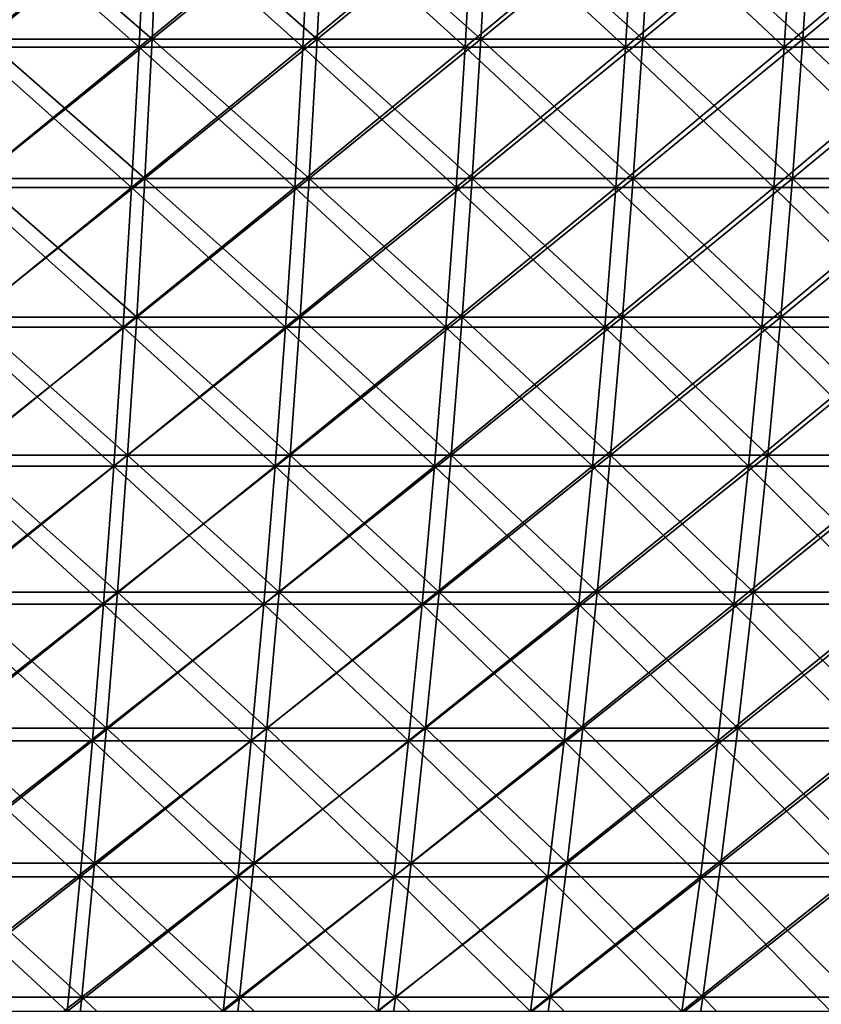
# Model space of a CAD drawing. Header units: millimetres. Extents: x -250 to 250, y 3898 to 4150.
# Tile 507 of 558: x 62 to 97, y 4064 to 4107. Entities that reach past the tile are written whole.
import ezdxf

# ---------------------------------------------------------------- set-up
doc = ezdxf.new("R2010")
doc.units = ezdxf.units.MM
doc.header["$LTSCALE"] = 5.599365
for name, color, linetype in [('2', 7, 'CONTINUOUS'), ('3', 7, 'CONTINUOUS'), ('4', 7, 'CONTINUOUS'), ('5', 7, 'CONTINUOUS')]:
    doc.layers.add(name, color=color, linetype=linetype)

msp = doc.modelspace()

# ---------------------------------------------------------------- linework, layer by layer
at = {"layer": '2', "color": 251, "linetype": 'Continuous', "true_color": 0x504f50}
for points in [[(67.376, 4106.581, -236.802), (60.052, 4106.581, -238.765), (67.651, 4112.734, -237.77), (67.376, 4106.581, -236.802)], [(67.651, 4112.734, -237.77), (60.052, 4106.581, -238.765), (60.297, 4112.734, -239.741), (67.651, 4112.734, -237.77)], [(74.636, 4106.581, -234.615), (67.376, 4106.581, -236.802), (74.941, 4112.734, -235.574), (74.636, 4106.581, -234.615)], [(74.941, 4112.734, -235.574), (67.376, 4106.581, -236.802), (67.651, 4112.734, -237.77), (74.941, 4112.734, -235.574)], [(81.826, 4106.581, -232.205), (74.636, 4106.581, -234.615), (82.16, 4112.734, -233.154), (81.826, 4106.581, -232.205)], [(82.16, 4112.734, -233.154), (74.636, 4106.581, -234.615), (74.941, 4112.734, -235.574), (82.16, 4112.734, -233.154)], [(88.938, 4106.581, -229.575), (81.826, 4106.581, -232.205), (89.301, 4112.734, -230.514), (88.938, 4106.581, -229.575)], [(89.301, 4112.734, -230.514), (81.826, 4106.581, -232.205), (82.16, 4112.734, -233.154), (89.301, 4112.734, -230.514)], [(95.966, 4106.581, -226.728), (88.938, 4106.581, -229.575), (96.358, 4112.734, -227.654), (95.966, 4106.581, -226.728)], [(96.358, 4112.734, -227.654), (88.938, 4106.581, -229.575), (89.301, 4112.734, -230.514), (96.358, 4112.734, -227.654)], [(102.902, 4106.581, -223.665), (95.966, 4106.581, -226.728), (103.323, 4112.734, -224.579), (102.902, 4106.581, -223.665)], [(103.323, 4112.734, -224.579), (95.966, 4106.581, -226.728), (96.358, 4112.734, -227.654), (103.323, 4112.734, -224.579)], [(67.059, 4100.455, -235.687), (59.769, 4100.455, -237.64), (67.376, 4106.581, -236.802), (67.059, 4100.455, -235.687)], [(67.376, 4106.581, -236.802), (59.769, 4100.455, -237.64), (60.052, 4106.581, -238.765), (67.376, 4106.581, -236.802)], [(74.285, 4100.455, -233.51), (67.059, 4100.455, -235.687), (74.636, 4106.581, -234.615), (74.285, 4100.455, -233.51)], [(74.636, 4106.581, -234.615), (67.059, 4100.455, -235.687), (67.376, 4106.581, -236.802), (74.636, 4106.581, -234.615)], [(81.441, 4100.455, -231.112), (74.285, 4100.455, -233.51), (81.826, 4106.581, -232.205), (81.441, 4100.455, -231.112)], [(81.826, 4106.581, -232.205), (74.285, 4100.455, -233.51), (74.636, 4106.581, -234.615), (81.826, 4106.581, -232.205)], [(88.519, 4100.455, -228.494), (81.441, 4100.455, -231.112), (88.938, 4106.581, -229.575), (88.519, 4100.455, -228.494)], [(88.938, 4106.581, -229.575), (81.441, 4100.455, -231.112), (81.826, 4106.581, -232.205), (88.938, 4106.581, -229.575)], [(95.514, 4100.455, -225.66), (88.519, 4100.455, -228.494), (95.966, 4106.581, -226.728), (95.514, 4100.455, -225.66)], [(95.966, 4106.581, -226.728), (88.519, 4100.455, -228.494), (88.938, 4106.581, -229.575), (95.966, 4106.581, -226.728)], [(102.418, 4100.455, -222.612), (95.514, 4100.455, -225.66), (102.902, 4106.581, -223.665), (102.418, 4100.455, -222.612)], [(102.902, 4106.581, -223.665), (95.514, 4100.455, -225.66), (95.966, 4106.581, -226.728), (102.902, 4106.581, -223.665)], [(66.7, 4094.359, -234.425), (59.449, 4094.359, -236.368), (67.059, 4100.455, -235.687), (66.7, 4094.359, -234.425)], [(67.059, 4100.455, -235.687), (59.449, 4094.359, -236.368), (59.769, 4100.455, -237.64), (67.059, 4100.455, -235.687)], [(73.887, 4094.359, -232.26), (66.7, 4094.359, -234.425), (74.285, 4100.455, -233.51), (73.887, 4094.359, -232.26)], [(74.285, 4100.455, -233.51), (66.7, 4094.359, -234.425), (67.059, 4100.455, -235.687), (74.285, 4100.455, -233.51)], [(81.005, 4094.359, -229.875), (73.887, 4094.359, -232.26), (81.441, 4100.455, -231.112), (81.005, 4094.359, -229.875)], [(81.441, 4100.455, -231.112), (73.887, 4094.359, -232.26), (74.285, 4100.455, -233.51), (81.441, 4100.455, -231.112)], [(88.045, 4094.359, -227.271), (81.005, 4094.359, -229.875), (88.519, 4100.455, -228.494), (88.045, 4094.359, -227.271)], [(88.519, 4100.455, -228.494), (81.005, 4094.359, -229.875), (81.441, 4100.455, -231.112), (88.519, 4100.455, -228.494)], [(95.002, 4094.359, -224.452), (88.045, 4094.359, -227.271), (95.514, 4100.455, -225.66), (95.002, 4094.359, -224.452)], [(95.514, 4100.455, -225.66), (88.045, 4094.359, -227.271), (88.519, 4100.455, -228.494), (95.514, 4100.455, -225.66)], [(101.869, 4094.359, -221.42), (95.002, 4094.359, -224.452), (102.418, 4100.455, -222.612), (101.869, 4094.359, -221.42)], [(102.418, 4100.455, -222.612), (95.002, 4094.359, -224.452), (95.514, 4100.455, -225.66), (102.418, 4100.455, -222.612)], [(66.299, 4088.298, -233.018), (59.092, 4088.298, -234.949), (66.7, 4094.359, -234.425), (66.299, 4088.298, -233.018)], [(66.7, 4094.359, -234.425), (59.092, 4088.298, -234.949), (59.449, 4094.359, -236.368), (66.7, 4094.359, -234.425)], [(73.444, 4088.298, -230.866), (66.299, 4088.298, -233.018), (73.887, 4094.359, -232.26), (73.444, 4088.298, -230.866)], [(73.887, 4094.359, -232.26), (66.299, 4088.298, -233.018), (66.7, 4094.359, -234.425), (73.887, 4094.359, -232.26)], [(80.518, 4088.298, -228.494), (73.444, 4088.298, -230.866), (81.005, 4094.359, -229.875), (80.518, 4088.298, -228.494)], [(81.005, 4094.359, -229.875), (73.444, 4088.298, -230.866), (73.887, 4094.359, -232.26), (81.005, 4094.359, -229.875)], [(87.517, 4088.298, -225.906), (80.518, 4088.298, -228.494), (88.045, 4094.359, -227.271), (87.517, 4088.298, -225.906)], [(88.045, 4094.359, -227.271), (80.518, 4088.298, -228.494), (81.005, 4094.359, -229.875), (88.045, 4094.359, -227.271)], [(94.432, 4088.298, -223.104), (87.517, 4088.298, -225.906), (95.002, 4094.359, -224.452), (94.432, 4088.298, -223.104)], [(95.002, 4094.359, -224.452), (87.517, 4088.298, -225.906), (88.045, 4094.359, -227.271), (95.002, 4094.359, -224.452)], [(101.258, 4088.298, -220.09), (94.432, 4088.298, -223.104), (101.869, 4094.359, -221.42), (101.258, 4088.298, -220.09)], [(101.869, 4094.359, -221.42), (94.432, 4088.298, -223.104), (95.002, 4094.359, -224.452), (101.869, 4094.359, -221.42)], [(65.858, 4082.276, -231.465), (58.698, 4082.276, -233.384), (66.299, 4088.298, -233.018), (65.858, 4082.276, -231.465)], [(66.299, 4088.298, -233.018), (58.698, 4082.276, -233.384), (59.092, 4088.298, -234.949), (66.299, 4088.298, -233.018)], [(72.954, 4082.276, -229.327), (65.858, 4082.276, -231.465), (73.444, 4088.298, -230.866), (72.954, 4082.276, -229.327)], [(73.444, 4088.298, -230.866), (65.858, 4082.276, -231.465), (66.299, 4088.298, -233.018), (73.444, 4088.298, -230.866)], [(79.982, 4082.276, -226.972), (72.954, 4082.276, -229.327), (80.518, 4088.298, -228.494), (79.982, 4082.276, -226.972)], [(80.518, 4088.298, -228.494), (72.954, 4082.276, -229.327), (73.444, 4088.298, -230.866), (80.518, 4088.298, -228.494)], [(86.934, 4082.276, -224.401), (79.982, 4082.276, -226.972), (87.517, 4088.298, -225.906), (86.934, 4082.276, -224.401)], [(87.517, 4088.298, -225.906), (79.982, 4082.276, -226.972), (80.518, 4088.298, -228.494), (87.517, 4088.298, -225.906)], [(93.803, 4082.276, -221.618), (86.934, 4082.276, -224.401), (94.432, 4088.298, -223.104), (93.803, 4082.276, -221.618)], [(94.432, 4088.298, -223.104), (86.934, 4082.276, -224.401), (87.517, 4088.298, -225.906), (94.432, 4088.298, -223.104)], [(100.583, 4082.276, -218.624), (93.803, 4082.276, -221.618), (101.258, 4088.298, -220.09), (100.583, 4082.276, -218.624)], [(101.258, 4088.298, -220.09), (93.803, 4082.276, -221.618), (94.432, 4088.298, -223.104), (101.258, 4088.298, -220.09)], [(65.375, 4076.295, -229.769), (58.268, 4076.295, -231.673), (65.858, 4082.276, -231.465), (65.375, 4076.295, -229.769)], [(65.858, 4082.276, -231.465), (58.268, 4076.295, -231.673), (58.698, 4082.276, -233.384), (65.858, 4082.276, -231.465)], [(72.42, 4076.295, -227.647), (65.375, 4076.295, -229.769), (72.954, 4082.276, -229.327), (72.42, 4076.295, -227.647)], [(72.954, 4082.276, -229.327), (65.375, 4076.295, -229.769), (65.858, 4082.276, -231.465), (72.954, 4082.276, -229.327)], [(79.396, 4076.295, -225.309), (72.42, 4076.295, -227.647), (79.982, 4082.276, -226.972), (79.396, 4076.295, -225.309)], [(79.982, 4082.276, -226.972), (72.42, 4076.295, -227.647), (72.954, 4082.276, -229.327), (79.982, 4082.276, -226.972)], [(86.296, 4076.295, -222.757), (79.396, 4076.295, -225.309), (86.934, 4082.276, -224.401), (86.296, 4076.295, -222.757)], [(86.934, 4082.276, -224.401), (79.396, 4076.295, -225.309), (79.982, 4082.276, -226.972), (86.934, 4082.276, -224.401)], [(93.115, 4076.295, -219.994), (86.296, 4076.295, -222.757), (93.803, 4082.276, -221.618), (93.115, 4076.295, -219.994)], [(93.803, 4082.276, -221.618), (86.296, 4076.295, -222.757), (86.934, 4082.276, -224.401), (93.803, 4082.276, -221.618)], [(99.846, 4076.295, -217.022), (93.115, 4076.295, -219.994), (100.583, 4082.276, -218.624), (99.846, 4076.295, -217.022)], [(100.583, 4082.276, -218.624), (93.115, 4076.295, -219.994), (93.803, 4082.276, -221.618), (100.583, 4082.276, -218.624)], [(64.852, 4070.361, -227.929), (57.802, 4070.361, -229.818), (65.375, 4076.295, -229.769), (64.852, 4070.361, -227.929)], [(65.375, 4076.295, -229.769), (57.802, 4070.361, -229.818), (58.268, 4076.295, -231.673), (65.375, 4076.295, -229.769)], [(71.84, 4070.361, -225.824), (64.852, 4070.361, -227.929), (72.42, 4076.295, -227.647), (71.84, 4070.361, -225.824)], [(72.42, 4076.295, -227.647), (64.852, 4070.361, -227.929), (65.375, 4076.295, -229.769), (72.42, 4076.295, -227.647)], [(78.76, 4070.361, -223.505), (71.84, 4070.361, -225.824), (79.396, 4076.295, -225.309), (78.76, 4070.361, -223.505)], [(79.396, 4076.295, -225.309), (71.84, 4070.361, -225.824), (72.42, 4076.295, -227.647), (79.396, 4076.295, -225.309)], [(85.606, 4070.361, -220.973), (78.76, 4070.361, -223.505), (86.296, 4076.295, -222.757), (85.606, 4070.361, -220.973)], [(86.296, 4076.295, -222.757), (78.76, 4070.361, -223.505), (79.396, 4076.295, -225.309), (86.296, 4076.295, -222.757)], [(92.37, 4070.361, -218.232), (85.606, 4070.361, -220.973), (93.115, 4076.295, -219.994), (92.37, 4070.361, -218.232)], [(93.115, 4076.295, -219.994), (85.606, 4070.361, -220.973), (86.296, 4076.295, -222.757), (93.115, 4076.295, -219.994)], [(99.047, 4070.361, -215.284), (92.37, 4070.361, -218.232), (99.846, 4076.295, -217.022), (99.047, 4070.361, -215.284)], [(99.846, 4076.295, -217.022), (92.37, 4070.361, -218.232), (93.115, 4076.295, -219.994), (99.846, 4076.295, -217.022)], [(64.288, 4064.476, -225.948), (57.299, 4064.476, -227.821), (64.852, 4070.361, -227.929), (64.288, 4064.476, -225.948)], [(64.852, 4070.361, -227.929), (57.299, 4064.476, -227.821), (57.802, 4070.361, -229.818), (64.852, 4070.361, -227.929)], [(71.215, 4064.476, -223.861), (64.288, 4064.476, -225.948), (71.84, 4070.361, -225.824), (71.215, 4064.476, -223.861)], [(71.84, 4070.361, -225.824), (64.288, 4064.476, -225.948), (64.852, 4070.361, -227.929), (71.84, 4070.361, -225.824)], [(78.075, 4064.476, -221.562), (71.215, 4064.476, -223.861), (78.76, 4070.361, -223.505), (78.075, 4064.476, -221.562)], [(78.76, 4070.361, -223.505), (71.215, 4064.476, -223.861), (71.84, 4070.361, -225.824), (78.76, 4070.361, -223.505)], [(84.861, 4064.476, -219.053), (78.075, 4064.476, -221.562), (85.606, 4070.361, -220.973), (84.861, 4064.476, -219.053)], [(85.606, 4070.361, -220.973), (78.075, 4064.476, -221.562), (78.76, 4070.361, -223.505), (85.606, 4070.361, -220.973)], [(91.567, 4064.476, -216.336), (84.861, 4064.476, -219.053), (92.37, 4070.361, -218.232), (91.567, 4064.476, -216.336)], [(92.37, 4070.361, -218.232), (84.861, 4064.476, -219.053), (85.606, 4070.361, -220.973), (92.37, 4070.361, -218.232)], [(98.186, 4064.476, -213.413), (91.567, 4064.476, -216.336), (99.047, 4070.361, -215.284), (98.186, 4064.476, -213.413)], [(99.047, 4070.361, -215.284), (91.567, 4064.476, -216.336), (92.37, 4070.361, -218.232), (99.047, 4070.361, -215.284)], [(63.684, 4058.644, -223.827), (56.761, 4058.644, -225.682), (64.288, 4064.476, -225.948), (63.684, 4058.644, -223.827)], [(64.288, 4064.476, -225.948), (56.761, 4058.644, -225.682), (57.299, 4064.476, -227.821), (64.288, 4064.476, -225.948)], [(70.547, 4058.644, -221.759), (63.684, 4058.644, -223.827), (71.215, 4064.476, -223.861), (70.547, 4058.644, -221.759)], [(71.215, 4064.476, -223.861), (63.684, 4058.644, -223.827), (64.288, 4064.476, -225.948), (71.215, 4064.476, -223.861)], [(77.342, 4058.644, -219.482), (70.547, 4058.644, -221.759), (78.075, 4064.476, -221.562), (77.342, 4058.644, -219.482)], [(78.075, 4064.476, -221.562), (70.547, 4058.644, -221.759), (71.215, 4064.476, -223.861), (78.075, 4064.476, -221.562)], [(84.065, 4058.644, -216.996), (77.342, 4058.644, -219.482), (84.861, 4064.476, -219.053), (84.065, 4058.644, -216.996)], [(84.861, 4064.476, -219.053), (77.342, 4058.644, -219.482), (78.075, 4064.476, -221.562), (84.861, 4064.476, -219.053)], [(90.707, 4058.644, -214.304), (84.065, 4058.644, -216.996), (91.567, 4064.476, -216.336), (90.707, 4058.644, -214.304)], [(91.567, 4064.476, -216.336), (84.065, 4058.644, -216.996), (84.861, 4064.476, -219.053), (91.567, 4064.476, -216.336)], [(97.264, 4058.644, -211.409), (90.707, 4058.644, -214.304), (98.186, 4064.476, -213.413), (97.264, 4058.644, -211.409)], [(98.186, 4064.476, -213.413), (90.707, 4058.644, -214.304), (91.567, 4064.476, -216.336), (98.186, 4064.476, -213.413)]]:
    msp.add_3dface(points, dxfattribs=at)
at = {"layer": '3', "color": 251, "linetype": 'Continuous', "true_color": 0x504f50}
for points in [[(60.052, 4106.581, 238.765), (67.376, 4106.581, 236.802), (60.297, 4112.734, 239.741), (60.052, 4106.581, 238.765)], [(60.297, 4112.734, 239.741), (67.376, 4106.581, 236.802), (67.651, 4112.734, 237.77), (60.297, 4112.734, 239.741)], [(67.376, 4106.581, 236.802), (74.636, 4106.581, 234.615), (67.651, 4112.734, 237.77), (67.376, 4106.581, 236.802)], [(67.651, 4112.734, 237.77), (74.636, 4106.581, 234.615), (74.941, 4112.734, 235.574), (67.651, 4112.734, 237.77)], [(74.636, 4106.581, 234.615), (81.826, 4106.581, 232.205), (74.941, 4112.734, 235.574), (74.636, 4106.581, 234.615)], [(74.941, 4112.734, 235.574), (81.826, 4106.581, 232.205), (82.16, 4112.734, 233.154), (74.941, 4112.734, 235.574)], [(81.826, 4106.581, 232.205), (88.938, 4106.581, 229.575), (82.16, 4112.734, 233.154), (81.826, 4106.581, 232.205)], [(82.16, 4112.734, 233.154), (88.938, 4106.581, 229.575), (89.301, 4112.734, 230.514), (82.16, 4112.734, 233.154)], [(88.938, 4106.581, 229.575), (95.966, 4106.581, 226.728), (89.301, 4112.734, 230.514), (88.938, 4106.581, 229.575)], [(89.301, 4112.734, 230.514), (95.966, 4106.581, 226.728), (96.358, 4112.734, 227.654), (89.301, 4112.734, 230.514)], [(95.966, 4106.581, 226.728), (102.902, 4106.581, 223.665), (96.358, 4112.734, 227.654), (95.966, 4106.581, 226.728)], [(96.358, 4112.734, 227.654), (102.902, 4106.581, 223.665), (103.323, 4112.734, 224.579), (96.358, 4112.734, 227.654)], [(59.769, 4100.455, 237.64), (67.059, 4100.455, 235.687), (60.052, 4106.581, 238.765), (59.769, 4100.455, 237.64)], [(60.052, 4106.581, 238.765), (67.059, 4100.455, 235.687), (67.376, 4106.581, 236.802), (60.052, 4106.581, 238.765)], [(67.059, 4100.455, 235.687), (74.285, 4100.455, 233.51), (67.376, 4106.581, 236.802), (67.059, 4100.455, 235.687)], [(67.376, 4106.581, 236.802), (74.285, 4100.455, 233.51), (74.636, 4106.581, 234.615), (67.376, 4106.581, 236.802)], [(74.285, 4100.455, 233.51), (81.441, 4100.455, 231.112), (74.636, 4106.581, 234.615), (74.285, 4100.455, 233.51)], [(74.636, 4106.581, 234.615), (81.441, 4100.455, 231.112), (81.826, 4106.581, 232.205), (74.636, 4106.581, 234.615)], [(81.441, 4100.455, 231.112), (88.519, 4100.455, 228.494), (81.826, 4106.581, 232.205), (81.441, 4100.455, 231.112)], [(81.826, 4106.581, 232.205), (88.519, 4100.455, 228.494), (88.938, 4106.581, 229.575), (81.826, 4106.581, 232.205)], [(88.519, 4100.455, 228.494), (95.514, 4100.455, 225.66), (88.938, 4106.581, 229.575), (88.519, 4100.455, 228.494)], [(88.938, 4106.581, 229.575), (95.514, 4100.455, 225.66), (95.966, 4106.581, 226.728), (88.938, 4106.581, 229.575)], [(95.514, 4100.455, 225.66), (102.418, 4100.455, 222.612), (95.966, 4106.581, 226.728), (95.514, 4100.455, 225.66)], [(95.966, 4106.581, 226.728), (102.418, 4100.455, 222.612), (102.902, 4106.581, 223.665), (95.966, 4106.581, 226.728)], [(59.449, 4094.359, 236.368), (66.7, 4094.359, 234.425), (59.769, 4100.455, 237.64), (59.449, 4094.359, 236.368)], [(59.769, 4100.455, 237.64), (66.7, 4094.359, 234.425), (67.059, 4100.455, 235.687), (59.769, 4100.455, 237.64)], [(66.7, 4094.359, 234.425), (73.887, 4094.359, 232.26), (67.059, 4100.455, 235.687), (66.7, 4094.359, 234.425)], [(67.059, 4100.455, 235.687), (73.887, 4094.359, 232.26), (74.285, 4100.455, 233.51), (67.059, 4100.455, 235.687)], [(73.887, 4094.359, 232.26), (81.005, 4094.359, 229.875), (74.285, 4100.455, 233.51), (73.887, 4094.359, 232.26)], [(74.285, 4100.455, 233.51), (81.005, 4094.359, 229.875), (81.441, 4100.455, 231.112), (74.285, 4100.455, 233.51)], [(81.005, 4094.359, 229.875), (88.045, 4094.359, 227.271), (81.441, 4100.455, 231.112), (81.005, 4094.359, 229.875)], [(81.441, 4100.455, 231.112), (88.045, 4094.359, 227.271), (88.519, 4100.455, 228.494), (81.441, 4100.455, 231.112)], [(88.045, 4094.359, 227.271), (95.002, 4094.359, 224.452), (88.519, 4100.455, 228.494), (88.045, 4094.359, 227.271)], [(88.519, 4100.455, 228.494), (95.002, 4094.359, 224.452), (95.514, 4100.455, 225.66), (88.519, 4100.455, 228.494)], [(95.002, 4094.359, 224.452), (101.869, 4094.359, 221.42), (95.514, 4100.455, 225.66), (95.002, 4094.359, 224.452)], [(95.514, 4100.455, 225.66), (101.869, 4094.359, 221.42), (102.418, 4100.455, 222.612), (95.514, 4100.455, 225.66)], [(59.092, 4088.298, 234.949), (66.299, 4088.298, 233.018), (59.449, 4094.359, 236.368), (59.092, 4088.298, 234.949)], [(59.449, 4094.359, 236.368), (66.299, 4088.298, 233.018), (66.7, 4094.359, 234.425), (59.449, 4094.359, 236.368)], [(66.299, 4088.298, 233.018), (73.444, 4088.298, 230.866), (66.7, 4094.359, 234.425), (66.299, 4088.298, 233.018)], [(66.7, 4094.359, 234.425), (73.444, 4088.298, 230.866), (73.887, 4094.359, 232.26), (66.7, 4094.359, 234.425)], [(73.444, 4088.298, 230.866), (80.518, 4088.298, 228.494), (73.887, 4094.359, 232.26), (73.444, 4088.298, 230.866)], [(73.887, 4094.359, 232.26), (80.518, 4088.298, 228.494), (81.005, 4094.359, 229.875), (73.887, 4094.359, 232.26)], [(80.518, 4088.298, 228.494), (87.517, 4088.298, 225.906), (81.005, 4094.359, 229.875), (80.518, 4088.298, 228.494)], [(81.005, 4094.359, 229.875), (87.517, 4088.298, 225.906), (88.045, 4094.359, 227.271), (81.005, 4094.359, 229.875)], [(87.517, 4088.298, 225.906), (94.432, 4088.298, 223.104), (88.045, 4094.359, 227.271), (87.517, 4088.298, 225.906)], [(88.045, 4094.359, 227.271), (94.432, 4088.298, 223.104), (95.002, 4094.359, 224.452), (88.045, 4094.359, 227.271)], [(94.432, 4088.298, 223.104), (101.258, 4088.298, 220.09), (95.002, 4094.359, 224.452), (94.432, 4088.298, 223.104)], [(95.002, 4094.359, 224.452), (101.258, 4088.298, 220.09), (101.869, 4094.359, 221.42), (95.002, 4094.359, 224.452)], [(58.698, 4082.276, 233.384), (65.858, 4082.276, 231.465), (59.092, 4088.298, 234.949), (58.698, 4082.276, 233.384)], [(59.092, 4088.298, 234.949), (65.858, 4082.276, 231.465), (66.299, 4088.298, 233.018), (59.092, 4088.298, 234.949)], [(65.858, 4082.276, 231.465), (72.954, 4082.276, 229.327), (66.299, 4088.298, 233.018), (65.858, 4082.276, 231.465)], [(66.299, 4088.298, 233.018), (72.954, 4082.276, 229.327), (73.444, 4088.298, 230.866), (66.299, 4088.298, 233.018)], [(72.954, 4082.276, 229.327), (79.982, 4082.276, 226.972), (73.444, 4088.298, 230.866), (72.954, 4082.276, 229.327)], [(73.444, 4088.298, 230.866), (79.982, 4082.276, 226.972), (80.518, 4088.298, 228.494), (73.444, 4088.298, 230.866)], [(79.982, 4082.276, 226.972), (86.934, 4082.276, 224.401), (80.518, 4088.298, 228.494), (79.982, 4082.276, 226.972)], [(80.518, 4088.298, 228.494), (86.934, 4082.276, 224.401), (87.517, 4088.298, 225.906), (80.518, 4088.298, 228.494)], [(86.934, 4082.276, 224.401), (93.803, 4082.276, 221.618), (87.517, 4088.298, 225.906), (86.934, 4082.276, 224.401)], [(87.517, 4088.298, 225.906), (93.803, 4082.276, 221.618), (94.432, 4088.298, 223.104), (87.517, 4088.298, 225.906)], [(93.803, 4082.276, 221.618), (100.583, 4082.276, 218.624), (94.432, 4088.298, 223.104), (93.803, 4082.276, 221.618)], [(94.432, 4088.298, 223.104), (100.583, 4082.276, 218.624), (101.258, 4088.298, 220.09), (94.432, 4088.298, 223.104)], [(58.268, 4076.295, 231.673), (65.375, 4076.295, 229.769), (58.698, 4082.276, 233.384), (58.268, 4076.295, 231.673)], [(58.698, 4082.276, 233.384), (65.375, 4076.295, 229.769), (65.858, 4082.276, 231.465), (58.698, 4082.276, 233.384)], [(65.375, 4076.295, 229.769), (72.42, 4076.295, 227.647), (65.858, 4082.276, 231.465), (65.375, 4076.295, 229.769)], [(65.858, 4082.276, 231.465), (72.42, 4076.295, 227.647), (72.954, 4082.276, 229.327), (65.858, 4082.276, 231.465)], [(72.42, 4076.295, 227.647), (79.396, 4076.295, 225.309), (72.954, 4082.276, 229.327), (72.42, 4076.295, 227.647)], [(72.954, 4082.276, 229.327), (79.396, 4076.295, 225.309), (79.982, 4082.276, 226.972), (72.954, 4082.276, 229.327)], [(79.396, 4076.295, 225.309), (86.296, 4076.295, 222.757), (79.982, 4082.276, 226.972), (79.396, 4076.295, 225.309)], [(79.982, 4082.276, 226.972), (86.296, 4076.295, 222.757), (86.934, 4082.276, 224.401), (79.982, 4082.276, 226.972)], [(86.296, 4076.295, 222.757), (93.115, 4076.295, 219.994), (86.934, 4082.276, 224.401), (86.296, 4076.295, 222.757)], [(86.934, 4082.276, 224.401), (93.115, 4076.295, 219.994), (93.803, 4082.276, 221.618), (86.934, 4082.276, 224.401)], [(93.115, 4076.295, 219.994), (99.846, 4076.295, 217.022), (93.803, 4082.276, 221.618), (93.115, 4076.295, 219.994)], [(93.803, 4082.276, 221.618), (99.846, 4076.295, 217.022), (100.583, 4082.276, 218.624), (93.803, 4082.276, 221.618)], [(57.802, 4070.361, 229.818), (64.852, 4070.361, 227.929), (58.268, 4076.295, 231.673), (57.802, 4070.361, 229.818)], [(58.268, 4076.295, 231.673), (64.852, 4070.361, 227.929), (65.375, 4076.295, 229.769), (58.268, 4076.295, 231.673)], [(64.852, 4070.361, 227.929), (71.84, 4070.361, 225.824), (65.375, 4076.295, 229.769), (64.852, 4070.361, 227.929)], [(65.375, 4076.295, 229.769), (71.84, 4070.361, 225.824), (72.42, 4076.295, 227.647), (65.375, 4076.295, 229.769)], [(71.84, 4070.361, 225.824), (78.76, 4070.361, 223.505), (72.42, 4076.295, 227.647), (71.84, 4070.361, 225.824)], [(72.42, 4076.295, 227.647), (78.76, 4070.361, 223.505), (79.396, 4076.295, 225.309), (72.42, 4076.295, 227.647)], [(78.76, 4070.361, 223.505), (85.606, 4070.361, 220.973), (79.396, 4076.295, 225.309), (78.76, 4070.361, 223.505)], [(79.396, 4076.295, 225.309), (85.606, 4070.361, 220.973), (86.296, 4076.295, 222.757), (79.396, 4076.295, 225.309)], [(85.606, 4070.361, 220.973), (92.37, 4070.361, 218.232), (86.296, 4076.295, 222.757), (85.606, 4070.361, 220.973)], [(86.296, 4076.295, 222.757), (92.37, 4070.361, 218.232), (93.115, 4076.295, 219.994), (86.296, 4076.295, 222.757)], [(92.37, 4070.361, 218.232), (99.047, 4070.361, 215.284), (93.115, 4076.295, 219.994), (92.37, 4070.361, 218.232)], [(93.115, 4076.295, 219.994), (99.047, 4070.361, 215.284), (99.846, 4076.295, 217.022), (93.115, 4076.295, 219.994)], [(57.299, 4064.476, 227.821), (64.288, 4064.476, 225.948), (57.802, 4070.361, 229.818), (57.299, 4064.476, 227.821)], [(57.802, 4070.361, 229.818), (64.288, 4064.476, 225.948), (64.852, 4070.361, 227.929), (57.802, 4070.361, 229.818)], [(64.288, 4064.476, 225.948), (71.215, 4064.476, 223.861), (64.852, 4070.361, 227.929), (64.288, 4064.476, 225.948)], [(64.852, 4070.361, 227.929), (71.215, 4064.476, 223.861), (71.84, 4070.361, 225.824), (64.852, 4070.361, 227.929)], [(71.215, 4064.476, 223.861), (78.075, 4064.476, 221.562), (71.84, 4070.361, 225.824), (71.215, 4064.476, 223.861)], [(71.84, 4070.361, 225.824), (78.075, 4064.476, 221.562), (78.76, 4070.361, 223.505), (71.84, 4070.361, 225.824)], [(78.075, 4064.476, 221.562), (84.861, 4064.476, 219.053), (78.76, 4070.361, 223.505), (78.075, 4064.476, 221.562)], [(78.76, 4070.361, 223.505), (84.861, 4064.476, 219.053), (85.606, 4070.361, 220.973), (78.76, 4070.361, 223.505)], [(84.861, 4064.476, 219.053), (91.567, 4064.476, 216.336), (85.606, 4070.361, 220.973), (84.861, 4064.476, 219.053)], [(85.606, 4070.361, 220.973), (91.567, 4064.476, 216.336), (92.37, 4070.361, 218.232), (85.606, 4070.361, 220.973)], [(91.567, 4064.476, 216.336), (98.186, 4064.476, 213.413), (92.37, 4070.361, 218.232), (91.567, 4064.476, 216.336)], [(92.37, 4070.361, 218.232), (98.186, 4064.476, 213.413), (99.047, 4070.361, 215.284), (92.37, 4070.361, 218.232)], [(56.761, 4058.644, 225.682), (63.684, 4058.644, 223.827), (57.299, 4064.476, 227.821), (56.761, 4058.644, 225.682)], [(57.299, 4064.476, 227.821), (63.684, 4058.644, 223.827), (64.288, 4064.476, 225.948), (57.299, 4064.476, 227.821)], [(63.684, 4058.644, 223.827), (70.547, 4058.644, 221.759), (64.288, 4064.476, 225.948), (63.684, 4058.644, 223.827)], [(64.288, 4064.476, 225.948), (70.547, 4058.644, 221.759), (71.215, 4064.476, 223.861), (64.288, 4064.476, 225.948)], [(70.547, 4058.644, 221.759), (77.342, 4058.644, 219.482), (71.215, 4064.476, 223.861), (70.547, 4058.644, 221.759)], [(71.215, 4064.476, 223.861), (77.342, 4058.644, 219.482), (78.075, 4064.476, 221.562), (71.215, 4064.476, 223.861)], [(77.342, 4058.644, 219.482), (84.065, 4058.644, 216.996), (78.075, 4064.476, 221.562), (77.342, 4058.644, 219.482)], [(78.075, 4064.476, 221.562), (84.065, 4058.644, 216.996), (84.861, 4064.476, 219.053), (78.075, 4064.476, 221.562)], [(84.065, 4058.644, 216.996), (90.707, 4058.644, 214.304), (84.861, 4064.476, 219.053), (84.065, 4058.644, 216.996)], [(84.861, 4064.476, 219.053), (90.707, 4058.644, 214.304), (91.567, 4064.476, 216.336), (84.861, 4064.476, 219.053)], [(90.707, 4058.644, 214.304), (97.264, 4058.644, 211.409), (91.567, 4064.476, 216.336), (90.707, 4058.644, 214.304)], [(91.567, 4064.476, 216.336), (97.264, 4058.644, 211.409), (98.186, 4064.476, 213.413), (91.567, 4064.476, 216.336)]]:
    msp.add_3dface(points, dxfattribs=at)
at = {"layer": '4', "color": 155, "linetype": 'Continuous', "true_color": 0x4a708c}
for points in [[(66.803, 4106.235, 234.789), (59.541, 4106.235, 236.735), (67.085, 4112.436, 235.781), (66.803, 4106.235, 234.789)], [(67.085, 4112.436, 235.781), (59.541, 4106.235, 236.735), (59.793, 4112.436, 237.735), (67.085, 4112.436, 235.781)], [(74.002, 4106.235, 232.621), (66.803, 4106.235, 234.789), (74.314, 4112.436, 233.603), (74.002, 4106.235, 232.621)], [(74.314, 4112.436, 233.603), (66.803, 4106.235, 234.789), (67.085, 4112.436, 235.781), (74.314, 4112.436, 233.603)], [(81.13, 4106.235, 230.231), (74.002, 4106.235, 232.621), (81.473, 4112.436, 231.204), (81.13, 4106.235, 230.231)], [(81.473, 4112.436, 231.204), (74.002, 4106.235, 232.621), (74.314, 4112.436, 233.603), (81.473, 4112.436, 231.204)], [(88.182, 4106.235, 227.624), (81.13, 4106.235, 230.231), (88.554, 4112.436, 228.585), (88.182, 4106.235, 227.624)], [(88.554, 4112.436, 228.585), (81.13, 4106.235, 230.231), (81.473, 4112.436, 231.204), (88.554, 4112.436, 228.585)], [(95.15, 4106.235, 224.8), (88.182, 4106.235, 227.624), (95.552, 4112.436, 225.75), (95.15, 4106.235, 224.8)], [(95.552, 4112.436, 225.75), (88.182, 4106.235, 227.624), (88.554, 4112.436, 228.585), (95.552, 4112.436, 225.75)], [(102.027, 4106.235, 221.764), (95.15, 4106.235, 224.8), (102.458, 4112.436, 222.7), (102.027, 4106.235, 221.764)], [(102.458, 4112.436, 222.7), (95.15, 4106.235, 224.8), (95.552, 4112.436, 225.75), (102.458, 4112.436, 222.7)], [(66.478, 4100.063, 233.647), (59.252, 4100.063, 235.583), (66.803, 4106.235, 234.789), (66.478, 4100.063, 233.647)], [(66.803, 4106.235, 234.789), (59.252, 4100.063, 235.583), (59.541, 4106.235, 236.735), (66.803, 4106.235, 234.789)], [(73.642, 4100.063, 231.489), (66.478, 4100.063, 233.647), (74.002, 4106.235, 232.621), (73.642, 4100.063, 231.489)], [(74.002, 4106.235, 232.621), (66.478, 4100.063, 233.647), (66.803, 4106.235, 234.789), (74.002, 4106.235, 232.621)], [(80.736, 4100.063, 229.111), (73.642, 4100.063, 231.489), (81.13, 4106.235, 230.231), (80.736, 4100.063, 229.111)], [(81.13, 4106.235, 230.231), (73.642, 4100.063, 231.489), (74.002, 4106.235, 232.621), (81.13, 4106.235, 230.231)], [(87.753, 4100.063, 226.516), (80.736, 4100.063, 229.111), (88.182, 4106.235, 227.624), (87.753, 4100.063, 226.516)], [(88.182, 4106.235, 227.624), (80.736, 4100.063, 229.111), (81.13, 4106.235, 230.231), (88.182, 4106.235, 227.624)], [(94.687, 4100.063, 223.707), (87.753, 4100.063, 226.516), (95.15, 4106.235, 224.8), (94.687, 4100.063, 223.707)], [(95.15, 4106.235, 224.8), (87.753, 4100.063, 226.516), (88.182, 4106.235, 227.624), (95.15, 4106.235, 224.8)], [(101.531, 4100.063, 220.685), (94.687, 4100.063, 223.707), (102.027, 4106.235, 221.764), (101.531, 4100.063, 220.685)], [(102.027, 4106.235, 221.764), (94.687, 4100.063, 223.707), (95.15, 4106.235, 224.8), (102.027, 4106.235, 221.764)], [(66.111, 4093.922, 232.355), (58.924, 4093.922, 234.28), (66.478, 4100.063, 233.647), (66.111, 4093.922, 232.355)], [(66.478, 4100.063, 233.647), (58.924, 4093.922, 234.28), (59.252, 4100.063, 235.583), (66.478, 4100.063, 233.647)], [(73.235, 4093.922, 230.209), (66.111, 4093.922, 232.355), (73.642, 4100.063, 231.489), (73.235, 4093.922, 230.209)], [(73.642, 4100.063, 231.489), (66.111, 4093.922, 232.355), (66.478, 4100.063, 233.647), (73.642, 4100.063, 231.489)], [(80.289, 4093.922, 227.844), (73.235, 4093.922, 230.209), (80.736, 4100.063, 229.111), (80.289, 4093.922, 227.844)], [(80.736, 4100.063, 229.111), (73.235, 4093.922, 230.209), (73.642, 4100.063, 231.489), (80.736, 4100.063, 229.111)], [(87.268, 4093.922, 225.264), (80.289, 4093.922, 227.844), (87.753, 4100.063, 226.516), (87.268, 4093.922, 225.264)], [(87.753, 4100.063, 226.516), (80.289, 4093.922, 227.844), (80.736, 4100.063, 229.111), (87.753, 4100.063, 226.516)], [(94.163, 4093.922, 222.469), (87.268, 4093.922, 225.264), (94.687, 4100.063, 223.707), (94.163, 4093.922, 222.469)], [(94.687, 4100.063, 223.707), (87.268, 4093.922, 225.264), (87.753, 4100.063, 226.516), (94.687, 4100.063, 223.707)], [(100.969, 4093.922, 219.464), (94.163, 4093.922, 222.469), (101.531, 4100.063, 220.685), (100.969, 4093.922, 219.464)], [(101.531, 4100.063, 220.685), (94.163, 4093.922, 222.469), (94.687, 4100.063, 223.707), (101.531, 4100.063, 220.685)], [(65.7, 4087.818, 230.913), (58.558, 4087.818, 232.827), (66.111, 4093.922, 232.355), (65.7, 4087.818, 230.913)], [(66.111, 4093.922, 232.355), (58.558, 4087.818, 232.827), (58.924, 4093.922, 234.28), (66.111, 4093.922, 232.355)], [(72.78, 4087.818, 228.78), (65.7, 4087.818, 230.913), (73.235, 4093.922, 230.209), (72.78, 4087.818, 228.78)], [(73.235, 4093.922, 230.209), (65.7, 4087.818, 230.913), (66.111, 4093.922, 232.355), (73.235, 4093.922, 230.209)], [(79.791, 4087.818, 226.431), (72.78, 4087.818, 228.78), (80.289, 4093.922, 227.844), (79.791, 4087.818, 226.431)], [(80.289, 4093.922, 227.844), (72.78, 4087.818, 228.78), (73.235, 4093.922, 230.209), (80.289, 4093.922, 227.844)], [(86.726, 4087.818, 223.866), (79.791, 4087.818, 226.431), (87.268, 4093.922, 225.264), (86.726, 4087.818, 223.866)], [(87.268, 4093.922, 225.264), (79.791, 4087.818, 226.431), (80.289, 4093.922, 227.844), (87.268, 4093.922, 225.264)], [(93.579, 4087.818, 221.089), (86.726, 4087.818, 223.866), (94.163, 4093.922, 222.469), (93.579, 4087.818, 221.089)], [(94.163, 4093.922, 222.469), (86.726, 4087.818, 223.866), (87.268, 4093.922, 225.264), (94.163, 4093.922, 222.469)], [(100.343, 4087.818, 218.102), (93.579, 4087.818, 221.089), (100.969, 4093.922, 219.464), (100.343, 4087.818, 218.102)], [(100.969, 4093.922, 219.464), (93.579, 4087.818, 221.089), (94.163, 4093.922, 222.469), (100.969, 4093.922, 219.464)], [(65.248, 4081.754, 229.323), (58.155, 4081.754, 231.224), (65.7, 4087.818, 230.913), (65.248, 4081.754, 229.323)], [(65.7, 4087.818, 230.913), (58.155, 4081.754, 231.224), (58.558, 4087.818, 232.827), (65.7, 4087.818, 230.913)], [(72.279, 4081.754, 227.205), (65.248, 4081.754, 229.323), (72.78, 4087.818, 228.78), (72.279, 4081.754, 227.205)], [(72.78, 4087.818, 228.78), (65.248, 4081.754, 229.323), (65.7, 4087.818, 230.913), (72.78, 4087.818, 228.78)], [(79.242, 4081.754, 224.871), (72.279, 4081.754, 227.205), (79.791, 4087.818, 226.431), (79.242, 4081.754, 224.871)], [(79.791, 4087.818, 226.431), (72.279, 4081.754, 227.205), (72.78, 4087.818, 228.78), (79.791, 4087.818, 226.431)], [(86.129, 4081.754, 222.325), (79.242, 4081.754, 224.871), (86.726, 4087.818, 223.866), (86.129, 4081.754, 222.325)], [(86.726, 4087.818, 223.866), (79.242, 4081.754, 224.871), (79.791, 4087.818, 226.431), (86.726, 4087.818, 223.866)], [(92.935, 4081.754, 219.567), (86.129, 4081.754, 222.325), (93.579, 4087.818, 221.089), (92.935, 4081.754, 219.567)], [(93.579, 4087.818, 221.089), (86.129, 4081.754, 222.325), (86.726, 4087.818, 223.866), (93.579, 4087.818, 221.089)], [(99.652, 4081.754, 216.601), (92.935, 4081.754, 219.567), (100.343, 4087.818, 218.102), (99.652, 4081.754, 216.601)], [(100.343, 4087.818, 218.102), (92.935, 4081.754, 219.567), (93.579, 4087.818, 221.089), (100.343, 4087.818, 218.102)], [(64.754, 4075.733, 227.586), (57.715, 4075.733, 229.472), (65.248, 4081.754, 229.323), (64.754, 4075.733, 227.586)], [(65.248, 4081.754, 229.323), (57.715, 4075.733, 229.472), (58.155, 4081.754, 231.224), (65.248, 4081.754, 229.323)], [(71.732, 4075.733, 225.484), (64.754, 4075.733, 227.586), (72.279, 4081.754, 227.205), (71.732, 4075.733, 225.484)], [(72.279, 4081.754, 227.205), (64.754, 4075.733, 227.586), (65.248, 4081.754, 229.323), (72.279, 4081.754, 227.205)], [(78.641, 4075.733, 223.168), (71.732, 4075.733, 225.484), (79.242, 4081.754, 224.871), (78.641, 4075.733, 223.168)], [(79.242, 4081.754, 224.871), (71.732, 4075.733, 225.484), (72.279, 4081.754, 227.205), (79.242, 4081.754, 224.871)], [(85.477, 4075.733, 220.64), (78.641, 4075.733, 223.168), (86.129, 4081.754, 222.325), (85.477, 4075.733, 220.64)], [(86.129, 4081.754, 222.325), (78.641, 4075.733, 223.168), (79.242, 4081.754, 224.871), (86.129, 4081.754, 222.325)], [(92.231, 4075.733, 217.903), (85.477, 4075.733, 220.64), (92.935, 4081.754, 219.567), (92.231, 4075.733, 217.903)], [(92.935, 4081.754, 219.567), (85.477, 4075.733, 220.64), (86.129, 4081.754, 222.325), (92.935, 4081.754, 219.567)], [(98.897, 4075.733, 214.96), (92.231, 4075.733, 217.903), (99.652, 4081.754, 216.601), (98.897, 4075.733, 214.96)], [(99.652, 4081.754, 216.601), (92.231, 4075.733, 217.903), (92.935, 4081.754, 219.567), (99.652, 4081.754, 216.601)], [(64.218, 4069.76, 225.702), (57.237, 4069.76, 227.573), (64.754, 4075.733, 227.586), (64.218, 4069.76, 225.702)], [(64.754, 4075.733, 227.586), (57.237, 4069.76, 227.573), (57.715, 4075.733, 229.472), (64.754, 4075.733, 227.586)], [(71.138, 4069.76, 223.618), (64.218, 4069.76, 225.702), (71.732, 4075.733, 225.484), (71.138, 4069.76, 223.618)], [(71.732, 4075.733, 225.484), (64.218, 4069.76, 225.702), (64.754, 4075.733, 227.586), (71.732, 4075.733, 225.484)], [(77.991, 4069.76, 221.321), (71.138, 4069.76, 223.618), (78.641, 4075.733, 223.168), (77.991, 4069.76, 221.321)], [(78.641, 4075.733, 223.168), (71.138, 4069.76, 223.618), (71.732, 4075.733, 225.484), (78.641, 4075.733, 223.168)], [(84.769, 4069.76, 218.814), (77.991, 4069.76, 221.321), (85.477, 4075.733, 220.64), (84.769, 4069.76, 218.814)], [(85.477, 4075.733, 220.64), (77.991, 4069.76, 221.321), (78.641, 4075.733, 223.168), (85.477, 4075.733, 220.64)], [(91.467, 4069.76, 216.1), (84.769, 4069.76, 218.814), (92.231, 4075.733, 217.903), (91.467, 4069.76, 216.1)], [(92.231, 4075.733, 217.903), (84.769, 4069.76, 218.814), (85.477, 4075.733, 220.64), (92.231, 4075.733, 217.903)], [(98.079, 4069.76, 213.181), (91.467, 4069.76, 216.1), (98.897, 4075.733, 214.96), (98.079, 4069.76, 213.181)], [(98.897, 4075.733, 214.96), (91.467, 4069.76, 216.1), (92.231, 4075.733, 217.903), (98.897, 4075.733, 214.96)], [(63.641, 4063.839, 223.674), (56.723, 4063.839, 225.528), (64.218, 4069.76, 225.702), (63.641, 4063.839, 223.674)], [(64.218, 4069.76, 225.702), (56.723, 4063.839, 225.528), (57.237, 4069.76, 227.573), (64.218, 4069.76, 225.702)], [(70.499, 4063.839, 221.608), (63.641, 4063.839, 223.674), (71.138, 4069.76, 223.618), (70.499, 4063.839, 221.608)], [(71.138, 4069.76, 223.618), (63.641, 4063.839, 223.674), (64.218, 4069.76, 225.702), (71.138, 4069.76, 223.618)], [(77.29, 4063.839, 219.332), (70.499, 4063.839, 221.608), (77.991, 4069.76, 221.321), (77.29, 4063.839, 219.332)], [(77.991, 4069.76, 221.321), (70.499, 4063.839, 221.608), (71.138, 4069.76, 223.618), (77.991, 4069.76, 221.321)], [(84.007, 4063.839, 216.848), (77.29, 4063.839, 219.332), (84.769, 4069.76, 218.814), (84.007, 4063.839, 216.848)], [(84.769, 4069.76, 218.814), (77.29, 4063.839, 219.332), (77.991, 4069.76, 221.321), (84.769, 4069.76, 218.814)], [(90.645, 4063.839, 214.158), (84.007, 4063.839, 216.848), (91.467, 4069.76, 216.1), (90.645, 4063.839, 214.158)], [(91.467, 4069.76, 216.1), (84.007, 4063.839, 216.848), (84.769, 4069.76, 218.814), (91.467, 4069.76, 216.1)], [(97.197, 4063.839, 211.265), (90.645, 4063.839, 214.158), (98.079, 4069.76, 213.181), (97.197, 4063.839, 211.265)], [(98.079, 4069.76, 213.181), (90.645, 4063.839, 214.158), (91.467, 4069.76, 216.1), (98.079, 4069.76, 213.181)]]:
    msp.add_3dface(points, dxfattribs=at)
at = {"layer": '5', "color": 155, "linetype": 'Continuous', "true_color": 0x4a708c}
for points in [[(59.541, 4106.235, -236.735), (66.803, 4106.235, -234.789), (59.793, 4112.436, -237.735), (59.541, 4106.235, -236.735)], [(59.793, 4112.436, -237.735), (66.803, 4106.235, -234.789), (67.085, 4112.436, -235.781), (59.793, 4112.436, -237.735)], [(66.803, 4106.235, -234.789), (74.002, 4106.235, -232.621), (67.085, 4112.436, -235.781), (66.803, 4106.235, -234.789)], [(67.085, 4112.436, -235.781), (74.002, 4106.235, -232.621), (74.314, 4112.436, -233.603), (67.085, 4112.436, -235.781)], [(74.002, 4106.235, -232.621), (81.13, 4106.235, -230.231), (74.314, 4112.436, -233.603), (74.002, 4106.235, -232.621)], [(74.314, 4112.436, -233.603), (81.13, 4106.235, -230.231), (81.473, 4112.436, -231.204), (74.314, 4112.436, -233.603)], [(81.13, 4106.235, -230.231), (88.182, 4106.235, -227.624), (81.473, 4112.436, -231.204), (81.13, 4106.235, -230.231)], [(81.473, 4112.436, -231.204), (88.182, 4106.235, -227.624), (88.554, 4112.436, -228.585), (81.473, 4112.436, -231.204)], [(88.182, 4106.235, -227.624), (95.15, 4106.235, -224.8), (88.554, 4112.436, -228.585), (88.182, 4106.235, -227.624)], [(88.554, 4112.436, -228.585), (95.15, 4106.235, -224.8), (95.552, 4112.436, -225.75), (88.554, 4112.436, -228.585)], [(95.15, 4106.235, -224.8), (102.027, 4106.235, -221.764), (95.552, 4112.436, -225.75), (95.15, 4106.235, -224.8)], [(95.552, 4112.436, -225.75), (102.027, 4106.235, -221.764), (102.458, 4112.436, -222.7), (95.552, 4112.436, -225.75)], [(59.252, 4100.063, -235.583), (66.478, 4100.063, -233.647), (59.541, 4106.235, -236.735), (59.252, 4100.063, -235.583)], [(59.541, 4106.235, -236.735), (66.478, 4100.063, -233.647), (66.803, 4106.235, -234.789), (59.541, 4106.235, -236.735)], [(66.478, 4100.063, -233.647), (73.642, 4100.063, -231.489), (66.803, 4106.235, -234.789), (66.478, 4100.063, -233.647)], [(66.803, 4106.235, -234.789), (73.642, 4100.063, -231.489), (74.002, 4106.235, -232.621), (66.803, 4106.235, -234.789)], [(73.642, 4100.063, -231.489), (80.736, 4100.063, -229.111), (74.002, 4106.235, -232.621), (73.642, 4100.063, -231.489)], [(74.002, 4106.235, -232.621), (80.736, 4100.063, -229.111), (81.13, 4106.235, -230.231), (74.002, 4106.235, -232.621)], [(80.736, 4100.063, -229.111), (87.753, 4100.063, -226.516), (81.13, 4106.235, -230.231), (80.736, 4100.063, -229.111)], [(81.13, 4106.235, -230.231), (87.753, 4100.063, -226.516), (88.182, 4106.235, -227.624), (81.13, 4106.235, -230.231)], [(87.753, 4100.063, -226.516), (94.687, 4100.063, -223.707), (88.182, 4106.235, -227.624), (87.753, 4100.063, -226.516)], [(88.182, 4106.235, -227.624), (94.687, 4100.063, -223.707), (95.15, 4106.235, -224.8), (88.182, 4106.235, -227.624)], [(94.687, 4100.063, -223.707), (101.531, 4100.063, -220.685), (95.15, 4106.235, -224.8), (94.687, 4100.063, -223.707)], [(95.15, 4106.235, -224.8), (101.531, 4100.063, -220.685), (102.027, 4106.235, -221.764), (95.15, 4106.235, -224.8)], [(58.924, 4093.922, -234.28), (66.111, 4093.922, -232.355), (59.252, 4100.063, -235.583), (58.924, 4093.922, -234.28)], [(59.252, 4100.063, -235.583), (66.111, 4093.922, -232.355), (66.478, 4100.063, -233.647), (59.252, 4100.063, -235.583)], [(66.111, 4093.922, -232.355), (73.235, 4093.922, -230.209), (66.478, 4100.063, -233.647), (66.111, 4093.922, -232.355)], [(66.478, 4100.063, -233.647), (73.235, 4093.922, -230.209), (73.642, 4100.063, -231.489), (66.478, 4100.063, -233.647)], [(73.235, 4093.922, -230.209), (80.289, 4093.922, -227.844), (73.642, 4100.063, -231.489), (73.235, 4093.922, -230.209)], [(73.642, 4100.063, -231.489), (80.289, 4093.922, -227.844), (80.736, 4100.063, -229.111), (73.642, 4100.063, -231.489)], [(80.289, 4093.922, -227.844), (87.268, 4093.922, -225.264), (80.736, 4100.063, -229.111), (80.289, 4093.922, -227.844)], [(80.736, 4100.063, -229.111), (87.268, 4093.922, -225.264), (87.753, 4100.063, -226.516), (80.736, 4100.063, -229.111)], [(87.268, 4093.922, -225.264), (94.163, 4093.922, -222.469), (87.753, 4100.063, -226.516), (87.268, 4093.922, -225.264)], [(87.753, 4100.063, -226.516), (94.163, 4093.922, -222.469), (94.687, 4100.063, -223.707), (87.753, 4100.063, -226.516)], [(94.163, 4093.922, -222.469), (100.969, 4093.922, -219.464), (94.687, 4100.063, -223.707), (94.163, 4093.922, -222.469)], [(94.687, 4100.063, -223.707), (100.969, 4093.922, -219.464), (101.531, 4100.063, -220.685), (94.687, 4100.063, -223.707)], [(58.558, 4087.818, -232.827), (65.7, 4087.818, -230.913), (58.924, 4093.922, -234.28), (58.558, 4087.818, -232.827)], [(58.924, 4093.922, -234.28), (65.7, 4087.818, -230.913), (66.111, 4093.922, -232.355), (58.924, 4093.922, -234.28)], [(65.7, 4087.818, -230.913), (72.78, 4087.818, -228.78), (66.111, 4093.922, -232.355), (65.7, 4087.818, -230.913)], [(66.111, 4093.922, -232.355), (72.78, 4087.818, -228.78), (73.235, 4093.922, -230.209), (66.111, 4093.922, -232.355)], [(72.78, 4087.818, -228.78), (79.791, 4087.818, -226.431), (73.235, 4093.922, -230.209), (72.78, 4087.818, -228.78)], [(73.235, 4093.922, -230.209), (79.791, 4087.818, -226.431), (80.289, 4093.922, -227.844), (73.235, 4093.922, -230.209)], [(79.791, 4087.818, -226.431), (86.726, 4087.818, -223.866), (80.289, 4093.922, -227.844), (79.791, 4087.818, -226.431)], [(80.289, 4093.922, -227.844), (86.726, 4087.818, -223.866), (87.268, 4093.922, -225.264), (80.289, 4093.922, -227.844)], [(86.726, 4087.818, -223.866), (93.579, 4087.818, -221.089), (87.268, 4093.922, -225.264), (86.726, 4087.818, -223.866)], [(87.268, 4093.922, -225.264), (93.579, 4087.818, -221.089), (94.163, 4093.922, -222.469), (87.268, 4093.922, -225.264)], [(93.579, 4087.818, -221.089), (100.343, 4087.818, -218.102), (94.163, 4093.922, -222.469), (93.579, 4087.818, -221.089)], [(94.163, 4093.922, -222.469), (100.343, 4087.818, -218.102), (100.969, 4093.922, -219.464), (94.163, 4093.922, -222.469)], [(58.155, 4081.754, -231.224), (65.248, 4081.754, -229.323), (58.558, 4087.818, -232.827), (58.155, 4081.754, -231.224)], [(58.558, 4087.818, -232.827), (65.248, 4081.754, -229.323), (65.7, 4087.818, -230.913), (58.558, 4087.818, -232.827)], [(65.248, 4081.754, -229.323), (72.279, 4081.754, -227.205), (65.7, 4087.818, -230.913), (65.248, 4081.754, -229.323)], [(65.7, 4087.818, -230.913), (72.279, 4081.754, -227.205), (72.78, 4087.818, -228.78), (65.7, 4087.818, -230.913)], [(72.279, 4081.754, -227.205), (79.242, 4081.754, -224.871), (72.78, 4087.818, -228.78), (72.279, 4081.754, -227.205)], [(72.78, 4087.818, -228.78), (79.242, 4081.754, -224.871), (79.791, 4087.818, -226.431), (72.78, 4087.818, -228.78)], [(79.242, 4081.754, -224.871), (86.129, 4081.754, -222.325), (79.791, 4087.818, -226.431), (79.242, 4081.754, -224.871)], [(79.791, 4087.818, -226.431), (86.129, 4081.754, -222.325), (86.726, 4087.818, -223.866), (79.791, 4087.818, -226.431)], [(86.129, 4081.754, -222.325), (92.935, 4081.754, -219.567), (86.726, 4087.818, -223.866), (86.129, 4081.754, -222.325)], [(86.726, 4087.818, -223.866), (92.935, 4081.754, -219.567), (93.579, 4087.818, -221.089), (86.726, 4087.818, -223.866)], [(92.935, 4081.754, -219.567), (99.652, 4081.754, -216.601), (93.579, 4087.818, -221.089), (92.935, 4081.754, -219.567)], [(93.579, 4087.818, -221.089), (99.652, 4081.754, -216.601), (100.343, 4087.818, -218.102), (93.579, 4087.818, -221.089)], [(57.715, 4075.733, -229.472), (64.754, 4075.733, -227.586), (58.155, 4081.754, -231.224), (57.715, 4075.733, -229.472)], [(58.155, 4081.754, -231.224), (64.754, 4075.733, -227.586), (65.248, 4081.754, -229.323), (58.155, 4081.754, -231.224)], [(64.754, 4075.733, -227.586), (71.732, 4075.733, -225.484), (65.248, 4081.754, -229.323), (64.754, 4075.733, -227.586)], [(65.248, 4081.754, -229.323), (71.732, 4075.733, -225.484), (72.279, 4081.754, -227.205), (65.248, 4081.754, -229.323)], [(71.732, 4075.733, -225.484), (78.641, 4075.733, -223.168), (72.279, 4081.754, -227.205), (71.732, 4075.733, -225.484)], [(72.279, 4081.754, -227.205), (78.641, 4075.733, -223.168), (79.242, 4081.754, -224.871), (72.279, 4081.754, -227.205)], [(78.641, 4075.733, -223.168), (85.477, 4075.733, -220.64), (79.242, 4081.754, -224.871), (78.641, 4075.733, -223.168)], [(79.242, 4081.754, -224.871), (85.477, 4075.733, -220.64), (86.129, 4081.754, -222.325), (79.242, 4081.754, -224.871)], [(85.477, 4075.733, -220.64), (92.231, 4075.733, -217.903), (86.129, 4081.754, -222.325), (85.477, 4075.733, -220.64)], [(86.129, 4081.754, -222.325), (92.231, 4075.733, -217.903), (92.935, 4081.754, -219.567), (86.129, 4081.754, -222.325)], [(92.231, 4075.733, -217.903), (98.897, 4075.733, -214.96), (92.935, 4081.754, -219.567), (92.231, 4075.733, -217.903)], [(92.935, 4081.754, -219.567), (98.897, 4075.733, -214.96), (99.652, 4081.754, -216.601), (92.935, 4081.754, -219.567)], [(57.237, 4069.76, -227.573), (64.218, 4069.76, -225.702), (57.715, 4075.733, -229.472), (57.237, 4069.76, -227.573)], [(57.715, 4075.733, -229.472), (64.218, 4069.76, -225.702), (64.754, 4075.733, -227.586), (57.715, 4075.733, -229.472)], [(64.218, 4069.76, -225.702), (71.138, 4069.76, -223.618), (64.754, 4075.733, -227.586), (64.218, 4069.76, -225.702)], [(64.754, 4075.733, -227.586), (71.138, 4069.76, -223.618), (71.732, 4075.733, -225.484), (64.754, 4075.733, -227.586)], [(71.138, 4069.76, -223.618), (77.991, 4069.76, -221.321), (71.732, 4075.733, -225.484), (71.138, 4069.76, -223.618)], [(71.732, 4075.733, -225.484), (77.991, 4069.76, -221.321), (78.641, 4075.733, -223.168), (71.732, 4075.733, -225.484)], [(77.991, 4069.76, -221.321), (84.769, 4069.76, -218.814), (78.641, 4075.733, -223.168), (77.991, 4069.76, -221.321)], [(78.641, 4075.733, -223.168), (84.769, 4069.76, -218.814), (85.477, 4075.733, -220.64), (78.641, 4075.733, -223.168)], [(84.769, 4069.76, -218.814), (91.467, 4069.76, -216.1), (85.477, 4075.733, -220.64), (84.769, 4069.76, -218.814)], [(85.477, 4075.733, -220.64), (91.467, 4069.76, -216.1), (92.231, 4075.733, -217.903), (85.477, 4075.733, -220.64)], [(91.467, 4069.76, -216.1), (98.079, 4069.76, -213.181), (92.231, 4075.733, -217.903), (91.467, 4069.76, -216.1)], [(92.231, 4075.733, -217.903), (98.079, 4069.76, -213.181), (98.897, 4075.733, -214.96), (92.231, 4075.733, -217.903)], [(56.723, 4063.839, -225.528), (63.641, 4063.839, -223.674), (57.237, 4069.76, -227.573), (56.723, 4063.839, -225.528)], [(57.237, 4069.76, -227.573), (63.641, 4063.839, -223.674), (64.218, 4069.76, -225.702), (57.237, 4069.76, -227.573)], [(63.641, 4063.839, -223.674), (70.499, 4063.839, -221.608), (64.218, 4069.76, -225.702), (63.641, 4063.839, -223.674)], [(64.218, 4069.76, -225.702), (70.499, 4063.839, -221.608), (71.138, 4069.76, -223.618), (64.218, 4069.76, -225.702)], [(70.499, 4063.839, -221.608), (77.29, 4063.839, -219.332), (71.138, 4069.76, -223.618), (70.499, 4063.839, -221.608)], [(71.138, 4069.76, -223.618), (77.29, 4063.839, -219.332), (77.991, 4069.76, -221.321), (71.138, 4069.76, -223.618)], [(77.29, 4063.839, -219.332), (84.007, 4063.839, -216.848), (77.991, 4069.76, -221.321), (77.29, 4063.839, -219.332)], [(77.991, 4069.76, -221.321), (84.007, 4063.839, -216.848), (84.769, 4069.76, -218.814), (77.991, 4069.76, -221.321)], [(84.007, 4063.839, -216.848), (90.645, 4063.839, -214.158), (84.769, 4069.76, -218.814), (84.007, 4063.839, -216.848)], [(84.769, 4069.76, -218.814), (90.645, 4063.839, -214.158), (91.467, 4069.76, -216.1), (84.769, 4069.76, -218.814)], [(90.645, 4063.839, -214.158), (97.197, 4063.839, -211.265), (91.467, 4069.76, -216.1), (90.645, 4063.839, -214.158)], [(91.467, 4069.76, -216.1), (97.197, 4063.839, -211.265), (98.079, 4069.76, -213.181), (91.467, 4069.76, -216.1)]]:
    msp.add_3dface(points, dxfattribs=at)

doc.saveas('drawing.dxf')
